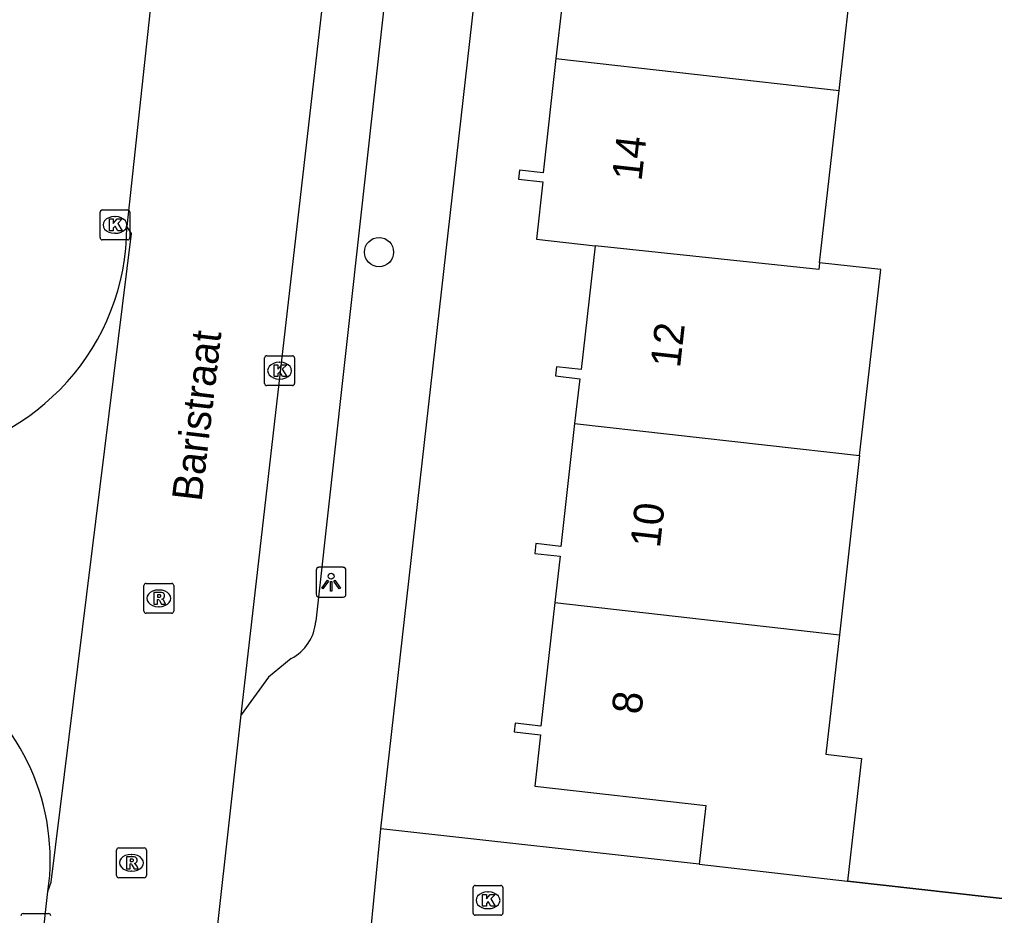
# Model space of a CAD drawing. Extents: x 162082 to 163393, y 388091 to 388632.
# Drawn here: x 163009.74 to 163042.39, y 388433.73 to 388463.73 of the extents above; entities that cross this region are included whole.
import ezdxf

# ---------------------------------------------------------------- set-up
doc = ezdxf.new("R2010")
doc.units = 0
for name, color, linetype in [('IMGEO_Boom', 7, 'Continuous'), ('IMGEO_Fietspad_open', 7, 'Continuous'), ('IMGEO_Kolk', 7, 'Continuous'), ('IMGEO_Lichtpunt', 7, 'Continuous'), ('IMGEO_Muur', 7, 'Continuous'), ('IMGEO_Openbare_ruimte_label', 7, 'Continuous'), ('IMGEO_Pand', 7, 'Continuous'), ('IMGEO_Pand_nummerreeks', 7, 'Continuous'), ('IMGEO_Rijbaan_lokaal_open', 7, 'Continuous'), ('IMGEO_Rioolput', 7, 'Continuous'), ('IMGEO_Voetpad_open', 7, 'Continuous')]:
    doc.layers.add(name, color=color, linetype=linetype)

msp = doc.modelspace()

# ---------------------------------------------------------------- linework, layer by layer
at = {"layer": 'IMGEO_Boom'}
msp.add_circle((163021.78, 388455.939), 0.489, dxfattribs=at)
at = {"layer": 'IMGEO_Fietspad_open'}
for points in [[(163016.583, 388486.977), (163013.341, 388456.791)], [(163017.167, 388440.446), (163022.171, 388484.155)], [(163016.205, 388431.805), (163016.24, 388432.122), (163016.909, 388438.131), (163017.167, 388440.446)], [(163006.056, 388392.971), (163006.686, 388398.356), (163010.697, 388434.531)]]:
    msp.add_lwpolyline(points, dxfattribs=at)
at = {"layer": 'IMGEO_Kolk'}
for p, q in [((163012.44, 388456.423), (163012.44, 388457.275)), ((163012.515, 388457.349), (163013.367, 388457.349)), ((163012.928, 388457.129), (163012.953, 388457.129)), ((163013.441, 388457.275), (163013.441, 388456.423)), ((163012.951, 388456.569), (163012.926, 388456.569)), ((163013.367, 388456.349), (163012.515, 388456.349)), ((163017.951, 388451.543), (163017.951, 388452.395)), ((163018.026, 388452.469), (163018.878, 388452.469)), ((163018.439, 388452.249), (163018.464, 388452.249)), ((163018.952, 388452.395), (163018.952, 388451.543)), ((163018.462, 388451.689), (163018.437, 388451.689)), ((163018.878, 388451.469), (163018.026, 388451.469)), ((163024.929, 388433.81), (163024.929, 388434.662)), ((163025.004, 388434.736), (163025.856, 388434.736)), ((163025.93, 388434.662), (163025.93, 388433.81)), ((163025.417, 388434.516), (163025.442, 388434.516)), ((163025.44, 388433.956), (163025.415, 388433.956)), ((163009.867, 388433.793), (163010.719, 388433.793)), ((163025.856, 388433.736), (163025.004, 388433.736))]:
    msp.add_line(p, q, dxfattribs=at)
for points in [[(163012.44, 388456.423), (163012.44, 388457.275)], [(163012.515, 388457.349), (163013.367, 388457.349)], [(163013.441, 388457.275), (163013.441, 388456.423)], [(163012.761, 388457.049), (163012.884, 388457.049), (163012.884, 388456.898), (163013.014, 388457.049), (163013.178, 388457.049), (163013.032, 388456.898), (163013.185, 388456.649), (163013.033, 388456.649), (163012.948, 388456.813), (163012.884, 388456.746), (163012.884, 388456.649), (163012.761, 388456.649), (163012.761, 388457.049)], [(163013.367, 388456.349), (163012.515, 388456.349)], [(163017.951, 388451.543), (163017.951, 388452.395)], [(163018.026, 388452.469), (163018.878, 388452.469)], [(163018.952, 388452.395), (163018.952, 388451.543)], [(163018.272, 388452.169), (163018.395, 388452.169), (163018.395, 388452.018), (163018.525, 388452.169), (163018.689, 388452.169), (163018.543, 388452.018), (163018.696, 388451.769), (163018.544, 388451.769), (163018.459, 388451.933), (163018.395, 388451.866), (163018.395, 388451.769), (163018.272, 388451.769), (163018.272, 388452.169)], [(163018.878, 388451.469), (163018.026, 388451.469)], [(163024.929, 388433.81), (163024.929, 388434.662)], [(163025.004, 388434.736), (163025.856, 388434.736)], [(163025.93, 388434.662), (163025.93, 388433.81)], [(163025.25, 388434.436), (163025.373, 388434.436), (163025.373, 388434.285), (163025.503, 388434.436), (163025.667, 388434.436), (163025.521, 388434.285), (163025.674, 388434.036), (163025.522, 388434.036), (163025.437, 388434.2), (163025.373, 388434.133), (163025.373, 388434.036), (163025.25, 388434.036), (163025.25, 388434.436)], [(163009.867, 388433.793), (163010.719, 388433.793)], [(163025.856, 388433.736), (163025.004, 388433.736)]]:
    msp.add_lwpolyline(points, dxfattribs=at)
for centre, start, end in [((163012.517, 388457.273), 91.552, 178.448), ((163012.517, 388457.273), 91.552, 178.448), ((163013.365, 388457.273), 1.552, 88.448), ((163013.365, 388457.273), 1.552, 88.448), ((163012.517, 388456.425), 181.552, 268.448), ((163012.517, 388456.425), 181.552, 268.448), ((163013.365, 388456.425), 271.552, 358.448), ((163013.365, 388456.425), 271.552, 358.448), ((163018.028, 388452.393), 91.552, 178.448), ((163018.028, 388452.393), 91.552, 178.448), ((163018.876, 388452.393), 1.552, 88.448), ((163018.876, 388452.393), 1.552, 88.448), ((163018.028, 388451.545), 181.552, 268.448), ((163018.028, 388451.545), 181.552, 268.448), ((163018.876, 388451.545), 271.552, 358.448), ((163018.876, 388451.545), 271.552, 358.448), ((163025.006, 388434.66), 91.552, 178.448), ((163025.006, 388434.66), 91.552, 178.448), ((163025.854, 388434.66), 1.552, 88.448), ((163025.854, 388434.66), 1.552, 88.448), ((163009.869, 388433.717), 91.552, 178.448), ((163009.869, 388433.717), 91.552, 178.448), ((163010.717, 388433.717), 1.552, 88.448), ((163010.717, 388433.717), 1.552, 88.448), ((163025.006, 388433.812), 181.552, 268.448), ((163025.006, 388433.812), 181.552, 268.448), ((163025.854, 388433.812), 271.552, 358.448), ((163025.854, 388433.812), 271.552, 358.448)]:
    msp.add_arc(centre, 0.0765, start, end, dxfattribs=at)
for centre, major_axis, ratio, start_param, end_param in [((163012.927, 388456.849), (-0.387, 0.002), 0.722429, 4.712389, 7.853982), ((163012.952, 388456.849), (-0.39, 0.002), 0.717154, 1.570796, 4.712389), ((163018.438, 388451.969), (-0.387, 0.002), 0.722429, 4.712389, 7.853982), ((163018.463, 388451.969), (-0.39, 0.002), 0.717154, 1.570796, 4.712389), ((163025.416, 388434.236), (-0.387, 0.002), 0.722429, 4.712389, 7.853982), ((163025.441, 388434.236), (-0.39, 0.002), 0.717154, 1.570796, 4.712389)]:
    msp.add_ellipse(centre, major_axis=major_axis, ratio=ratio, start_param=start_param, end_param=end_param, dxfattribs=at)
at = {"layer": 'IMGEO_Lichtpunt'}
for p, q in [((163020.578, 388445.385), (163019.77, 388445.385)), ((163020.578, 388445.385), (163019.77, 388445.385)), ((163019.676, 388445.29), (163019.676, 388444.483)), ((163019.676, 388445.29), (163019.676, 388444.483)), ((163020.672, 388444.483), (163020.672, 388445.29)), ((163020.672, 388444.483), (163020.672, 388445.29)), ((163019.77, 388444.389), (163020.578, 388444.389)), ((163019.77, 388444.389), (163020.578, 388444.389))]:
    msp.add_line(p, q, dxfattribs=at)
for points in [[(163020.05, 388444.954), (163020.089, 388444.926), (163019.901, 388444.664), (163019.863, 388444.691), (163020.05, 388444.954)], [(163020.152, 388444.906), (163020.199, 388444.906), (163020.199, 388444.584), (163020.152, 388444.584), (163020.152, 388444.906)], [(163020.262, 388444.926), (163020.3, 388444.953), (163020.487, 388444.691), (163020.448, 388444.663), (163020.262, 388444.926)]]:
    msp.add_lwpolyline(points, dxfattribs=at)
msp.add_circle((163020.175, 388445.088), 0.0994, dxfattribs=at)
for centre, start, end in [((163019.77, 388445.29), 90, 180), ((163019.77, 388445.29), 90, 180), ((163020.578, 388445.29), 0, 90), ((163020.578, 388445.29), 0, 90), ((163019.77, 388444.483), 180, 270), ((163019.77, 388444.483), 180, 270), ((163020.578, 388444.483), 270, 0), ((163020.578, 388444.483), 270, 360)]:
    msp.add_arc(centre, 0.0946, start, end, dxfattribs=at)
at = {"layer": 'IMGEO_Muur'}
msp.add_lwpolyline([(163043.329, 388434.214), (163037.468, 388434.878)], dxfattribs=at)
at = {"layer": 'IMGEO_Pand'}
for points in [[(163028.39, 388468.413), (163028.29, 388467.534), (163027.438, 388467.631), (163027.067, 388464.351), (163027.141, 388464.344), (163027.912, 388464.256), (163027.704, 388462.418)], [(163037.181, 388461.348), (163037.86, 388467.345)], [(163027.704, 388462.418), (163027.271, 388458.592), (163026.487, 388458.681), (163026.453, 388458.384), (163027.267, 388458.292), (163027.05, 388456.374), (163029.016, 388456.152)], [(163027.704, 388462.418), (163037.181, 388461.348)], [(163036.529, 388455.585), (163037.181, 388461.348)], [(163029.016, 388456.152), (163028.547, 388452.009), (163027.722, 388452.102), (163027.687, 388451.792), (163028.5, 388451.7), (163028.33, 388450.199)], [(163036.529, 388455.585), (163036.503, 388455.352), (163029.016, 388456.152)], [(163037.871, 388449.124), (163038.576, 388455.353), (163036.529, 388455.585)], [(163028.33, 388450.199), (163027.864, 388446.084), (163027.03, 388446.178), (163026.994, 388445.853), (163027.841, 388445.757), (163027.665, 388444.202)], [(163028.33, 388450.199), (163037.871, 388449.124)], [(163037.871, 388449.124), (163037.192, 388443.127)], [(163027.665, 388444.202), (163027.198, 388440.072), (163026.335, 388440.17), (163026.301, 388439.873), (163027.185, 388439.773), (163026.991, 388438.055), (163032.719, 388437.406), (163032.496, 388435.441)], [(163027.665, 388444.202), (163037.192, 388443.127)], [(163037.192, 388443.127), (163036.739, 388439.124), (163037.934, 388438.988), (163037.468, 388434.878)], [(163032.496, 388435.441), (163037.468, 388434.878)]]:
    msp.add_lwpolyline(points, dxfattribs=at)
at = {"layer": 'IMGEO_Rijbaan_lokaal_open'}
for points in [[(163010.697, 388434.531), (163010.809, 388434.841), (163013.489, 388456.562), (163013.341, 388456.791)], [(163021.462, 388432.745), (163021.843, 388436.633)], [(163032.496, 388435.441), (163021.843, 388436.633)], [(163037.468, 388434.878), (163043.329, 388434.214)]]:
    msp.add_lwpolyline(points, dxfattribs=at)
for centre, radius, start, end in [((163005.52, 388456.82), 7.821, 276.4241, 359.7873), ((163003.275, 388435.588), 7.497, 351.8955, 56.1768)]:
    msp.add_arc(centre, radius, start, end, dxfattribs=at)
at = {"layer": 'IMGEO_Rioolput'}
for p, q in [((163013.907, 388443.92), (163013.907, 388444.772)), ((163013.982, 388444.846), (163014.834, 388444.846)), ((163014.908, 388444.772), (163014.908, 388443.92)), ((163014.395, 388444.626), (163014.42, 388444.626)), ((163014.834, 388443.846), (163013.982, 388443.846)), ((163014.418, 388444.066), (163014.393, 388444.066)), ((163012.991, 388435.066), (163012.991, 388435.918)), ((163013.066, 388435.992), (163013.918, 388435.992)), ((163013.992, 388435.918), (163013.992, 388435.066)), ((163013.479, 388435.772), (163013.504, 388435.772)), ((163013.918, 388434.992), (163013.066, 388434.992)), ((163013.502, 388435.212), (163013.477, 388435.212))]:
    msp.add_line(p, q, dxfattribs=at)
for points in [[(163013.907, 388443.92), (163013.907, 388444.772)], [(163013.982, 388444.846), (163014.834, 388444.846)], [(163014.908, 388444.772), (163014.908, 388443.92)], [(163014.496, 388444.544), (163014.244, 388444.546), (163014.244, 388444.146)], [(163014.422, 388444.465), (163014.368, 388444.465), (163014.368, 388444.384)], [(163014.244, 388444.146), (163014.368, 388444.146), (163014.368, 388444.308), (163014.379, 388444.308)], [(163014.368, 388444.384), (163014.42, 388444.384)], [(163014.426, 388444.279), (163014.497, 388444.146), (163014.637, 388444.146), (163014.572, 388444.272)], [(163014.834, 388443.846), (163013.982, 388443.846)], [(163012.991, 388435.066), (163012.991, 388435.918)], [(163013.066, 388435.992), (163013.918, 388435.992)], [(163013.992, 388435.918), (163013.992, 388435.066)], [(163013.58, 388435.69), (163013.328, 388435.692), (163013.328, 388435.292)], [(163013.506, 388435.611), (163013.452, 388435.611), (163013.452, 388435.53)], [(163013.328, 388435.292), (163013.452, 388435.292), (163013.452, 388435.454), (163013.463, 388435.454)], [(163013.452, 388435.53), (163013.504, 388435.53)], [(163013.51, 388435.425), (163013.581, 388435.292), (163013.721, 388435.292), (163013.656, 388435.418)], [(163013.918, 388434.992), (163013.066, 388434.992)]]:
    msp.add_lwpolyline(points, dxfattribs=at)
for centre, radius, start, end in [((163013.984, 388444.77), 0.0765, 91.552, 178.448), ((163013.984, 388444.77), 0.0765, 91.552, 178.448), ((163014.832, 388444.77), 0.0765, 1.552, 88.448), ((163014.832, 388444.77), 0.0765, 1.552, 88.448), ((163014.428, 388444.369), 0.0964, 77.0061, 93.1865), ((163014.442, 388444.426), 0.0378, 276.6634, 79.6772), ((163014.495, 388444.434), 0.109, 350.3612, 89.416), ((163014.493, 388444.434), 0.112, 277.5842, 350.9817), ((163014.378, 388444.255), 0.0533, 26.0293, 88.6989), ((163014.404, 388444.573), 0.19, 274.7715, 282.9687), ((163014.477, 388444.219), 0.108, 29.5134, 73.7905), ((163013.984, 388443.922), 0.0765, 181.552, 268.448), ((163013.984, 388443.922), 0.0765, 181.552, 268.448), ((163014.832, 388443.922), 0.0765, 271.552, 358.448), ((163014.832, 388443.922), 0.0765, 271.552, 358.448), ((163013.068, 388435.916), 0.0765, 91.552, 178.448), ((163013.068, 388435.916), 0.0765, 91.552, 178.448), ((163013.916, 388435.916), 0.0765, 1.552, 88.448), ((163013.916, 388435.916), 0.0765, 1.552, 88.448), ((163013.512, 388435.515), 0.0964, 77.0061, 93.1865), ((163013.526, 388435.572), 0.0378, 276.6634, 79.6772), ((163013.579, 388435.58), 0.109, 350.3612, 89.416), ((163013.462, 388435.401), 0.0533, 26.0293, 88.6989), ((163013.488, 388435.719), 0.19, 274.7715, 282.9687), ((163013.577, 388435.58), 0.112, 277.5842, 350.9817), ((163013.561, 388435.365), 0.108, 29.5134, 73.7905), ((163013.068, 388435.068), 0.0765, 181.552, 268.448), ((163013.068, 388435.068), 0.0765, 181.552, 268.448), ((163013.916, 388435.068), 0.0765, 271.552, 358.448), ((163013.916, 388435.068), 0.0765, 271.552, 358.448)]:
    msp.add_arc(centre, radius, start, end, dxfattribs=at)
for centre, major_axis, ratio, start_param, end_param in [((163014.394, 388444.346), (-0.387, 0.002), 0.722429, 4.712389, 7.853982), ((163014.419, 388444.346), (-0.39, 0.002), 0.717154, 1.570796, 4.712389), ((163013.478, 388435.492), (-0.387, 0.002), 0.722429, 4.712389, 7.853982), ((163013.503, 388435.492), (-0.39, 0.002), 0.717154, 1.570796, 4.712389)]:
    msp.add_ellipse(centre, major_axis=major_axis, ratio=ratio, start_param=start_param, end_param=end_param, dxfattribs=at)
at = {"layer": 'IMGEO_Voetpad_open'}
for points in [[(163021.843, 388436.633), (163027.732, 388488.769)], [(163023.786, 388480.744), (163019.661, 388443.578)], [(163018.839, 388442.331), (163018.078, 388441.707), (163017.167, 388440.446)]]:
    msp.add_lwpolyline(points, dxfattribs=at)
msp.add_arc((163018.139, 388443.687), 1.526, 297.302, 355.9137, dxfattribs=at)

# ---------------------------------------------------------------- texts
at = {"layer": 'IMGEO_Openbare_ruimte_label'}
msp.add_text('Baristraat', height=1, rotation=83.2801, dxfattribs=at).set_placement((163015.837, 388447.564))
at = {"layer": 'IMGEO_Pand_nummerreeks'}
for s, rotation, p in [('14', 83.5665, (163030.567, 388458.295)), ('12', 83.6153, (163031.856, 388452.037)), ('10', 83.6153, (163031.182, 388446.011)), ('8', 83.6153, (163030.559, 388440.437))]:
    msp.add_text(s, height=1, rotation=rotation, dxfattribs=at).set_placement(p)

doc.saveas('drawing.dxf')
